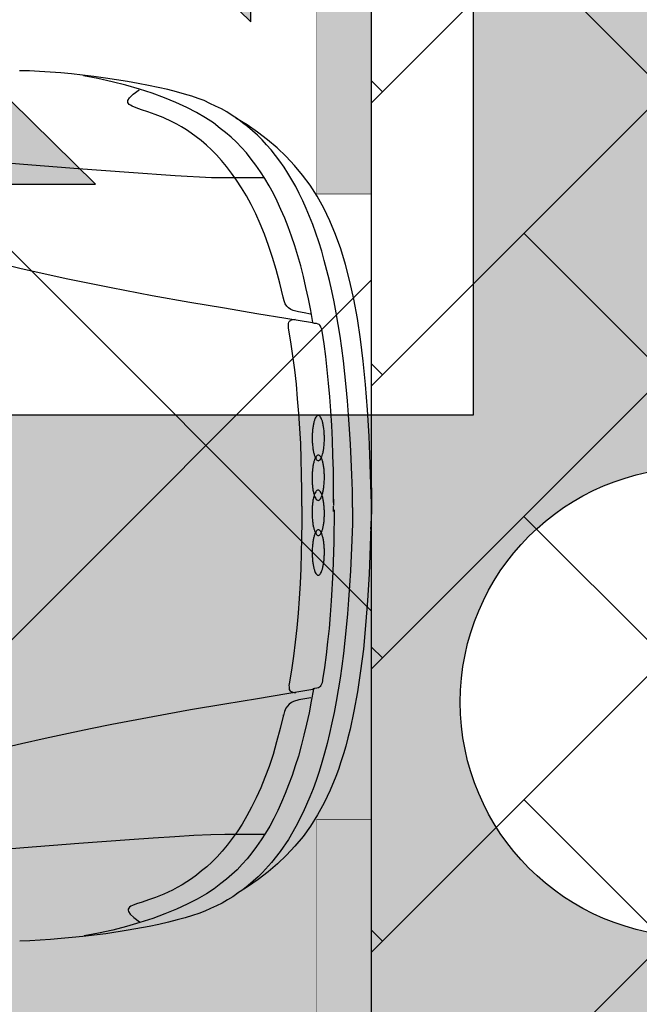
# Model space of a CAD drawing. Header units: millimetres. Extents: x 747415 to 1601423, y -236173 to 551995.
# Tile 382 of 549: x 1086805 to 1088044, y 228694 to 230661. Entities that reach past the tile are written whole.
import ezdxf

# ---------------------------------------------------------------- set-up
doc = ezdxf.new("R2010")
doc.units = ezdxf.units.MM
doc.header["$LTSCALE"] = 100
doc.header["$MEASUREMENT"] = 0
doc.linetypes.add('DASHED2', pattern=[9.525, 6.35, -3.175])
doc.layers.get('0').update_dxf_attribs({"linetype": 'CONTINUOUS', "lineweight": 0})
for name, color, linetype in [('T--A9041_VERHARDING_Parkeren', 9, 'CONTINUOUS'), ('T--L9041_VERHARDING_Wegen', 7, 'CONTINUOUS'), ('T--L9082_INRICHTING_SPECIFIEK_Auto', 8, 'CONTINUOUS')]:
    doc.layers.add(name, color=color, linetype=linetype)
for name, color, linetype, lineweight in [('T--A9041_VERHARDING_Wegen', 21, 'CONTINUOUS', 0), ('T--A9042_BEPLANTING', 90, 'CONTINUOUS', 0), ('T--L9067_BEHEERVOORZIENING_Belijning', 7, 'DASHED2', 0)]:
    doc.layers.add(name, color=color, linetype=linetype, lineweight=lineweight)
doc.layers.add('T--A9072_BELIJNING', color=7, linetype='CONTINUOUS', lineweight=0, true_color=0xffffff)
doc.layers.add('T--L9065_BEVEILIGING_Verzamelplaats', color=7, linetype='CONTINUOUS', true_color=0x00824a)

# ---------------------------------------------------------------- blocks, each defined once
blk = doc.blocks.new('auto17')
for p, q in [((115.7, 361.8), (115.3, 362.7)), ((75.7, 9.3), (75.7, -1.4)), ((75.7, -15.2), (75.7, -2.9))]:
    blk.add_line(p, q)
for points in [[(576.9, 858.3), (598.7, 860.7), (620.2, 862.7), (641.6, 864.7), (662.6, 866.1), (683, 867.1), (703.1, 867.6)], [(37.6, 1), (38.1, 33.9), (39, 66.2), (40.5, 97.1), (41.9, 127.5), (43.8, 156.8), (45.7, 185.8), (48.1, 213.7), (50.5, 241.2), (53.3, 267.1), (56.2, 293.1), (59.5, 318.1), (62.9, 342.1), (66.7, 365.7), (70.5, 388.7), (74.8, 410.8), (79.1, 431.8), (83.8, 452.9), (88.6, 472.5), (93.8, 492.1), (99.1, 510.7), (104.8, 528.9), (110.5, 546.5), (116.7, 563.2), (123.3, 579.4), (136.7, 610.3), (151, 638.7), (166.2, 664.7), (182.4, 688.7), (199.6, 710.3), (217.7, 730.4), (226.7, 739.2), (236.7, 748), (246.2, 756.3), (256.3, 764.2), (266.7, 771.5), (277.2, 778.9), (287.7, 785.2), (298.6, 791.6), (310.1, 797), (321.5, 802.4), (333, 807.8), (344.9, 812.2), (357.7, 816.6), (372.5, 821), (388.7, 825.4), (405.8, 829.8), (424.9, 834.2), (444.4, 838.2), (486.3, 846), (531.1, 852.9), (576.9, 858.3)], [(116.2, 364.2), (120.5, 388.2), (124.8, 411.7), (130, 434.3), (135.2, 456.3), (140.5, 477.4), (146.2, 498), (152.4, 517.6), (158.6, 536.7), (165.7, 555.3), (172.4, 573), (179.6, 590.2), (187.2, 606.8), (195.3, 622.5), (203.4, 637.7), (211.9, 651.9), (220.5, 665.6), (229.6, 678.9), (239.1, 691.1), (248.6, 703.4), (258.6, 714.2), (268.6, 725), (279.1, 734.8), (290.1, 744.1), (301, 752.4), (314.4, 763.2), (330.1, 773.5), (348.2, 783.8), (368.2, 794.1), (389.6, 803.9), (413, 813.2), (437.3, 822.5), (463, 830.8), (489.6, 838.7), (517.3, 845.5), (545.9, 851.9), (574.4, 857.3)], [(121, 381.3), (133.4, 383.8), (145.3, 385.8), (155.7, 388.7), (160, 391.2), (164.3, 394.1), (168.1, 398), (171.5, 402.4), (173.8, 408.8), (175.8, 416.6), (175.8, 415.2), (182.4, 443.1), (189.6, 469.6), (196.7, 494.6), (204.8, 518.6), (212.9, 540.6), (221.5, 561.7), (230.5, 581.3), (239.6, 600), (249.1, 617.1), (258.6, 633.8), (268.6, 649), (278.6, 662.7), (288.6, 675.9), (298.6, 688.2), (308.7, 699), (319.1, 709.8), (329.1, 719.1), (339.6, 727.4), (349.6, 735.7), (359.6, 743.1), (369.2, 749.5), (378.7, 755.3), (388.2, 760.7), (397.7, 765.6), (415.4, 774), (431.5, 780.3), (445.9, 785.2), (458.7, 789.6), (469.7, 793.1), (477.8, 796.5), (481.1, 798), (483.5, 799.9), (484.9, 801.9), (486.3, 803.9), (486.3, 805.8), (485.8, 808.3), (482.5, 813.7), (475.4, 820.5), (463.5, 829.3)], [(1.9, -49.5), (0.9, -44.6), (0, -32.3), (0, -16.2), (0, 0), (0, 12.2), (0.4, 17.7), (2.4, 77.9), (4.7, 134.3), (8.1, 187.2), (11.9, 237.2), (16.2, 284.3), (21.9, 327.9), (28.1, 369.6), (35.2, 408.3), (42.8, 444.1), (47.1, 461.3), (51.4, 477.9), (56.2, 493.6), (61, 509.3), (66.2, 524.5), (71.4, 538.7), (82.9, 566.1), (94.8, 591.6), (108.1, 615.6), (121.9, 637.7), (136.7, 658.3), (152.9, 677.9), (170, 696), (187.7, 713.2), (206.7, 728.9), (226.7, 744.6), (247.7, 759.3), (270.1, 773)], [(1246.1, 724), (1240.8, 724.5), (1227, 724), (1205.1, 722.5), (1178.9, 720.5), (1146.1, 718.1), (1107, 715.2), (1019.8, 707.8), (917.9, 699.5), (807.4, 690.1), (695, 680.8), (584.9, 672), (483.5, 664.7), (436.3, 661.2), (393.4, 658.3), (355.3, 656.3), (321, 654.8), (293.4, 653.9), (272.5, 653.9), (213.9, 653.9)], [(1140.8, 591.1), (1079.4, 572.5), (1019.8, 555.3), (962.7, 539.2), (906.4, 524), (852.1, 509.8), (800.2, 496.6), (748.8, 484.3), (699.7, 472.5), (652.1, 462.2), (605.9, 451.9), (561.6, 442.6), (519.2, 434.3), (436.8, 418.6), (361.5, 404.9), (292.9, 393.6), (228.1, 382.8), (169.5, 373), (117.2, 364.2)], [(74.8, 5.9), (75.3, 69.6), (77.1, 130.4), (80.5, 187.8), (82.9, 215.7), (84.8, 243.1), (87.6, 269.6), (90.5, 295.6), (93.8, 321.1), (97.6, 345.6), (97.6, 345.6), (97.6, 346.6), (97.6, 347), (98.6, 351.4), (100, 354.4), (101, 356.8), (102.4, 358.8), (103.8, 360.3), (105.7, 361.3), (109.1, 362.2), (112.9, 362.7), (117.2, 363.7)], [(139.1, -1.4), (139.1, 30.4), (139.6, 61.8), (140.5, 92.6), (141.5, 123), (142.4, 153.4), (144.3, 183.3), (146.7, 212.7), (149.1, 241.7), (152.4, 270.1), (155.7, 298.5), (160, 326), (164.8, 353.4), (165.3, 356.8), (164.8, 359.8), (164.8, 362.7), (164.3, 365.2), (163.4, 366.7), (162.4, 367.6), (160.5, 368.6), (158.6, 369.6), (155.3, 370.6), (151.5, 371.1)], [(1.4, 44.6), (0, 27), (0, -6.8), (0.4, -25), (2.4, -85.3), (4.7, -141.6), (8.1, -194.1), (11.9, -244.6), (16.6, -291.1), (21.9, -334.8), (28.1, -376.4), (35.2, -414.7), (43.3, -450.4), (51.9, -484.3), (61.4, -515.6), (71.9, -544.5), (83.3, -571.5), (95.3, -597), (108.6, -620.5), (122.4, -642.6), (137.7, -663.1), (153.8, -682.3), (170.5, -700.4), (188.6, -717.1), (207.7, -733.3), (227.7, -748.4), (248.6, -763.2), (271, -776.9)], [(37.6, 1), (38.1, -31.8), (39.5, -64.2), (40.5, -95.1), (41.9, -125.4), (43.8, -155.4), (45.7, -183.8), (48.1, -212.2), (50.5, -239.7), (53.3, -266.1), (56.2, -291.6), (59.5, -317.1), (62.9, -341.1), (66.7, -364.7), (70.5, -387.7), (74.8, -409.7), (79.1, -431.8), (83.8, -452.4), (89.1, -472.5), (94.3, -492.1), (99.5, -511.2), (105.2, -529.3), (111, -547), (117.2, -564.2), (123.8, -580.3), (130.5, -596), (137.2, -611.2), (144.3, -625.9), (151.5, -640.1), (159.1, -653.4), (167.2, -666.6), (174.8, -678.9), (183.4, -690.6), (192, -701.9), (200.5, -713.2), (209.6, -723.5), (218.6, -733.3), (228.1, -742.6), (237.7, -751.4), (247.7, -759.7), (257.7, -767.6), (267.7, -775.4), (278.6, -782.3), (289.1, -789.1), (300.1, -795), (311.5, -800.9), (322.9, -806.3), (334.4, -811.7), (346.3, -816.1), (359.1, -820.5), (373.9, -824.9), (390.1, -829.3), (407.3, -833.7), (426.3, -838.2), (445.9, -842.1), (466.3, -846), (487.8, -849.9), (509.7, -853.3), (532, -856.8), (554.9, -859.7), (577.8, -862.7)], [(75.7, -8.8), (75.7, -41.2), (76.2, -72.5), (77.1, -102.9), (78.1, -133.3), (79.5, -162.7), (81.4, -191.6), (83.3, -219.6), (85.7, -247.5), (88.6, -274), (91.4, -300.5), (94.8, -325.9), (98.6, -351), (99.5, -355.3), (101, -358.8), (101.9, -361.2), (103.4, -363.2), (104.8, -364.2), (106.7, -365.1), (110, -366.1), (113.8, -366.6), (118.1, -367.6)], [(139.1, -1.4), (139.1, -33.3), (139.6, -64.7), (140.5, -95.6), (141.5, -126.5), (143.4, -156.8), (145.3, -186.7), (147.6, -216.2), (150, -245.1), (153.4, -274), (157.2, -301.9), (161.5, -329.9), (166.2, -357.3), (166.2, -360.7), (165.7, -363.7), (165.7, -366.6), (165.3, -369.1), (164.3, -370.5), (163.4, -371.5), (161.5, -372.5), (159.6, -373.5), (156.2, -374.5), (152.4, -375)], [(117.2, -368.1), (121.5, -392.1), (125.8, -415.6), (131, -438.2), (136.2, -460.2), (141.5, -481.3), (147.2, -501.9), (153.4, -521.5), (160, -540.6), (166.7, -559.3), (173.4, -576.9), (181, -594.1), (188.6, -610.7), (196.2, -626.4), (204.8, -641.6), (212.9, -655.8), (222, -669.5), (231, -682.8), (240.5, -695), (250.1, -707.3), (260.1, -718.1), (270.1, -728.9), (280.6, -738.7), (291.5, -748), (302.5, -756.3), (315.8, -767.1), (331.5, -777.4), (349.6, -787.7), (369.2, -798), (391.1, -807.8), (413.9, -817.1), (438.2, -826.4), (464, -834.7), (491.1, -842.6), (518.2, -849.4), (546.8, -855.8), (575.4, -861.2)], [(1142.3, -595.5), (1080.8, -576.9), (1021.2, -559.7), (964.1, -543.6), (907.9, -527.9), (853.6, -513.7), (801.2, -500.9), (700.2, -476.4), (606.8, -455.8), (520.1, -438.2), (438.2, -422.5), (362.9, -408.8), (293.9, -397.5), (229.1, -386.7), (171, -376.9), (118.1, -368.1)], [(121.9, -385.2), (134.8, -387.7), (146.2, -389.7), (156.7, -392.6), (161.5, -394.6), (165.7, -397.5), (169.5, -400.9), (172.4, -405.8), (174.8, -411.7), (176.7, -419.1), (183.4, -447), (190.5, -474), (197.7, -498.5), (205.8, -522.5), (213.9, -545), (222.4, -565.6), (231.5, -585.7), (240.5, -604.3), (250.1, -621.5), (259.6, -637.7), (269.6, -652.9), (279.6, -667.1), (289.6, -679.8), (299.6, -692.1), (309.6, -703.4), (320.1, -713.7), (330.1, -723), (340.6, -731.8), (350.6, -739.6), (360.6, -747), (370.1, -753.4), (379.6, -759.3), (389.1, -764.6), (398.7, -769.5), (416.3, -777.9), (432.5, -784.2), (446.8, -789.6), (459.7, -793.5), (470.6, -797.5), (478.7, -800.4), (482, -802.4), (484.4, -803.8), (485.8, -805.8), (487.3, -807.8), (487.3, -809.7), (486.8, -812.2), (483.5, -817.6), (476.3, -824.4), (464.4, -833.2)], [(1247.5, -727.9), (1230.8, -727.9), (1182.7, -724.9), (1108.4, -719.1), (1021.2, -711.7), (919.3, -703.4), (808.8, -694), (695.9, -684.7), (586.3, -675.9), (484.9, -668.5), (392.5, -662.2), (320.1, -658.3), (273.4, -657.8), (214.8, -657.8)], [(577.8, -862.7), (599.7, -865.1), (621.1, -867.1), (642.6, -868.5), (663.5, -870), (684, -871), (704, -871.5)]]:
    blk.add_lwpolyline(points)
for points in [[(106.2, 45.7, 0.160669), (108.6, 46.6, 0.089762), (110.9, 49.1, 0.048317), (113, 53.3, 0.029972), (114.8, 59, 0.021217), (116.4, 65.8, 0.016703), (117.5, 73.7, 0.014363), (118.3, 82.2, 0.013351), (118.5, 91, 0.013351), (118.3, 99.9, 0.014363), (117.6, 108.4, 0.016703), (116.5, 116.3, 0.021217), (115, 123.1, 0.029972), (113.2, 128.8, 0.048317), (111.1, 133, 0.089762), (108.8, 135.6, 0.160669), (106.5, 136.5, 0.160669), (104.1, 135.6, 0.089762), (101.8, 133, 0.048317), (99.7, 128.8, 0.029972), (97.8, 123.2, 0.021217), (96.3, 116.3, 0.016703), (95.1, 108.5, 0.014363), (94.4, 100, 0.013351), (94.1, 91.1, 0.013351), (94.3, 82.3, 0.014363), (95, 73.8, 0.016703), (96.1, 65.9, 0.021217), (97.6, 59, 0.029972), (99.4, 53.4, 0.048317), (101.5, 49.2, 0.089762), (103.8, 46.6, 0.160669)], [(106.7, -33.6, 0.159094), (109.2, -32.7, 0.089825), (111.5, -30.1, 0.048671), (113.6, -25.9, 0.03028), (115.4, -20.3, 0.021465), (116.9, -13.4, 0.01691), (118, -5.5, 0.014547), (118.6, 3, 0.013523), (118.8, 11.8, 0.013523), (118.5, 20.7, 0.014547), (117.8, 29.2, 0.01691), (116.6, 37, 0.021465), (115, 43.9, 0.03028), (113.1, 49.5, 0.048671), (110.9, 53.7, 0.089825), (108.6, 56.3, 0.159094), (106.2, 57.1, 0.159094), (103.8, 56.3, 0.089825), (101.5, 53.7, 0.048671), (99.4, 49.5, 0.03028), (97.5, 43.8, 0.021465), (96, 36.9, 0.01691), (94.9, 29.1, 0.014547), (94.3, 20.5, 0.013523), (94.1, 11.7, 0.013523), (94.4, 2.8, 0.014547), (95.2, -5.7, 0.01691), (96.4, -13.5, 0.021465), (97.9, -20.4, 0.03028), (99.8, -26, 0.048671), (102, -30.2, 0.089825), (104.3, -32.7, 0.159094)], [(106.2, -103.6, 0.159111), (108.6, -102.8, 0.089825), (110.9, -100.2, 0.048668), (113.1, -96, 0.030277), (115, -90.4, 0.021462), (116.6, -83.5, 0.016908), (117.8, -75.7, 0.014545), (118.5, -67.2, 0.013521), (118.8, -58.3, 0.013521), (118.6, -49.5, 0.014545), (118, -41, 0.016908), (116.9, -33.1, 0.021462), (115.4, -26.2, 0.030277), (113.6, -20.6, 0.048668), (111.5, -16.4, 0.089825), (109.2, -13.8, 0.159111), (106.7, -12.9, 0.159111), (104.3, -13.7, 0.089825), (102, -16.3, 0.048668), (99.8, -20.5, 0.030277), (97.9, -26.1, 0.021462), (96.4, -33, 0.016908), (95.2, -40.8, 0.014545), (94.4, -49.3, 0.013521), (94.1, -58.2, 0.013521), (94.3, -67, 0.014545), (94.9, -75.5, 0.016908), (96, -83.4, 0.021462), (97.5, -90.3, 0.030277), (99.4, -95.9, 0.048668), (101.5, -100.1, 0.089825), (103.8, -102.7, 0.159111)], [(106.5, -182.9, 0.160669), (108.8, -182.1, 0.089762), (111.1, -179.5, 0.048317), (113.2, -175.3, 0.029972), (115, -169.6, 0.021217), (116.5, -162.7, 0.016703), (117.6, -154.9, 0.014363), (118.3, -146.4, 0.013351), (118.5, -137.5, 0.013351), (118.3, -128.7, 0.014363), (117.5, -120.2, 0.016703), (116.4, -112.3, 0.021217), (114.8, -105.5, 0.029972), (113, -99.8, 0.048317), (110.9, -95.6, 0.089762), (108.6, -93.1, 0.160669), (106.2, -92.2, 0.160669), (103.8, -93.1, 0.089762), (101.5, -95.7, 0.048317), (99.4, -99.9, 0.029972), (97.6, -105.5, 0.021217), (96.1, -112.4, 0.016703), (95, -120.2, 0.014363), (94.3, -128.8, 0.013351), (94.1, -137.6, 0.013351), (94.4, -146.5, 0.014363), (95.1, -155, 0.016703), (96.3, -162.8, 0.021217), (97.8, -169.7, 0.029972), (99.7, -175.3, 0.048317), (101.8, -179.5, 0.089762), (104.1, -182.1, 0.160669)]]:
    blk.add_lwpolyline(points, format="xyb", close=True)
blk = doc.blocks.new('Verzamelplaats')
at = {"layer": 'T--L9065_BEVEILIGING_Verzamelplaats', "linetype": 'Continuous'}
h = blk.add_hatch(color=116, dxfattribs=at)
h.paths.add_polyline_path([(697.43, -27.5), (-699.66, -27.5), (-699.66, -1424.18), (697.43, -1424.18)])
h.paths.add_polyline_path([(350.02, -143.64), (438.95, -55.46), (438.95, -219.86), (607.9, -56.13), (670.81, -117.82), (501.07, -284.77), (670.27, -284.77), (577.99, -377.05), (350.02, -377.05)], flags=16)
h.paths.add_polyline_path([(-352.21, -376.17), (-580.17, -376.16), (-672.45, -283.88), (-503.25, -283.89), (-672.98, -116.93), (-610.07, -55.25), (-441.12, -218.99), (-441.12, -54.59), (-352.2, -142.77)], flags=16)
h.paths.add_polyline_path([(-349.81, -1077.08), (-349.74, -1305.04), (-441.99, -1397.36), (-442.04, -1228.15), (-608.94, -1397.94), (-670.64, -1335.05), (-506.96, -1166.05), (-671.36, -1166.1), (-583.21, -1077.15)], flags=16)
h.paths.add_polyline_path([(348.46, -1077.08), (581.87, -1077.15), (670.02, -1166.1), (505.62, -1166.05), (669.3, -1335.05), (607.6, -1397.94), (440.7, -1228.15), (440.65, -1397.36), (348.4, -1305.04)], flags=16)
edge = h.paths.add_edge_path(flags=16)
edge.add_arc((381.86, -702.35), 70.41, -4.2451, 90.6539, ccw=False)
edge.add_line((452.08, -707.57), (452.08, -970.25))
edge.add_line((452.08, -970.25), (382.67, -970.25))
edge.add_line((382.67, -970.25), (382.67, -739.91))
edge.add_line((382.67, -739.91), (348.5, -739.91))
edge.add_line((348.5, -739.91), (348.5, -970.25))
edge.add_line((348.5, -970.25), (226.92, -970.25))
edge.add_line((226.92, -970.25), (226.92, -839.27))
edge.add_arc((116.7, -832.74), 110.41, 356.6102, 449.4778)
edge.add_line((117.71, -722.33), (86.46, -722.33))
edge.add_arc((-2.33, -607.78), 144.93, 307.7819, 350.2793)
edge.add_arc((148.46, -709.18), 77.33, 92.887, 95.8906, ccw=False)
edge.add_line((144.56, -631.94), (381.06, -631.94))
edge = h.paths.add_edge_path(flags=16)
edge.add_line((186.92, -837.95), (186.92, -1100.64))
edge.add_line((186.92, -1100.64), (117.5, -1100.64))
edge.add_line((117.5, -1100.64), (117.5, -870.3))
edge.add_line((117.5, -870.3), (83.33, -870.3))
edge.add_line((83.33, -870.3), (83.33, -1100.64))
edge.add_line((83.33, -1100.64), (-84.25, -1100.64))
edge.add_line((-84.25, -1100.64), (-84.25, -870.3))
edge.add_line((-84.25, -870.3), (-120.6, -870.3))
edge.add_line((-120.6, -870.3), (-120.6, -1100.64))
edge.add_line((-120.6, -1100.64), (-194.02, -1100.64))
edge.add_line((-194.02, -1100.64), (-194.02, -837.95))
edge.add_arc((-116.71, -839.56), 77.33, 92.887, 178.8046, ccw=False)
edge.add_line((-120.6, -762.33), (115.9, -762.33))
edge.add_arc((116.7, -832.74), 70.41, -4.2451, 90.6539, ccw=False)
edge = h.paths.add_edge_path(flags=16)
edge.add_arc((-2.33, -607.78), 144.93, 189.7497, 232.2181)
edge.add_line((-91.13, -722.33), (-121.5, -722.33))
edge.add_arc((-116.71, -839.56), 117.33, 92.3437, 179.0295)
edge.add_line((-234.02, -837.58), (-234.02, -970.31))
edge.add_line((-234.02, -970.31), (-352.91, -970.31))
edge.add_line((-352.91, -970.31), (-352.91, -739.97))
edge.add_line((-352.91, -739.97), (-389.26, -739.97))
edge.add_line((-389.26, -739.97), (-389.26, -970.31))
edge.add_line((-389.26, -970.31), (-462.68, -970.31))
edge.add_line((-462.68, -970.31), (-462.68, -707.62))
edge.add_arc((-385.36, -709.24), 77.33, 92.887, 178.8046, ccw=False)
edge.add_line((-389.26, -632), (-152.76, -632))
edge.add_arc((-151.95, -702.41), 70.41, 84.4737, 90.6539, ccw=False)
edge = h.paths.add_edge_path(flags=16)
edge.add_arc((-263.63, -490.89), 93.78, -180, 0, ccw=False)
edge.add_arc((-263.63, -490.89), 93.78, 0, 180, ccw=False)
edge = h.paths.add_edge_path(flags=16)
edge.add_arc((-2.33, -607.78), 93.78, -180, 0, ccw=False)
edge.add_arc((-2.33, -607.78), 93.78, 0, 180, ccw=False)
edge = h.paths.add_edge_path(flags=16)
edge.add_arc((-1.88, -372.51), 93.78, -180, 0, ccw=False)
edge.add_arc((-1.88, -372.51), 93.78, 0, 180, ccw=False)
edge = h.paths.add_edge_path(flags=16)
edge.add_arc((255.89, -489.49), 93.78, -180, 0, ccw=False)
edge.add_arc((255.89, -489.49), 93.78, 0, 180, ccw=False)
at = {"layer": 'T--L9065_BEVEILIGING_Verzamelplaats', "color": 116, "linetype": 'Continuous', "true_color": 0x008837}
blk.add_lwpolyline([(-352.21, -376.17), (-580.17, -376.16), (-672.45, -283.88), (-503.25, -283.89), (-672.98, -116.93), (-610.07, -55.25), (-441.12, -218.99), (-441.12, -54.59), (-352.2, -142.77)], close=True, dxfattribs=at)
blk.add_lwpolyline([(-169.86, -490.89, -1), (-357.41, -490.89, -1)], format="xyb", close=True, dxfattribs=at)
blk = doc.blocks.new('9041_parkeerplaats_2500x5000_hoeklijn')
at = {"layer": 'T--A9072_BELIJNING', "linetype": 'Continuous'}
h = blk.add_hatch(color=256, dxfattribs=at)
h.paths.add_polyline_path([(-1200, -1390), (-1250, -1390), (-1250, -2500), (-625, -2500), (-625, -2390), (-1200, -2390)])
h.paths.add_polyline_path([(1250, -1390), (1200, -1390), (1200, -2390), (625, -2390), (625, -2500), (1250, -2500)])
at = {"layer": 'T--L9067_BEHEERVOORZIENING_Belijning', "const_width": 1}
for points in [[(-1200, -1390), (-1250, -1390), (-1250, -2500), (-625, -2500), (-625, -2390), (-1200, -2390)], [(1250, -1390), (1200, -1390), (1200, -2390), (625, -2390), (625, -2500), (1250, -2500)]]:
    blk.add_lwpolyline(points, close=True, dxfattribs=at)
blk = doc.blocks.new('*U283')
at = {"layer": 'T--L9067_BEHEERVOORZIENING_Belijning'}
blk.add_blockref('9041_parkeerplaats_2500x5000_hoeklijn', (0, 1945, -0.5), dxfattribs=at)
blk = doc.blocks.new('*U284')
at = {"layer": 'T--L9067_BEHEERVOORZIENING_Belijning', "color": 0, "linetype": 'ByBlock', "lineweight": -2, "transparency": 16777216}
blk.add_blockref('*U283', (35000, 0), dxfattribs=at)

msp = doc.modelspace()

# ---------------------------------------------------------------- hatches: boundary and pattern name
at = {"layer": 'T--A9041_VERHARDING_Parkeren', "linetype": 'Continuous'}
h = msp.add_hatch(dxfattribs=at)
h.set_pattern_fill('ANSI37', color=256, scale=10000, style=0)
h.paths.add_polyline_path([(1087508.673, 232853.864), (1086305.002, 232624.696), (1083415.522, 232032.803), (1080614.937, 231336.685), (1077743.017, 230532.568), (1077408.673, 230436.262), (1077408.673, 193325.106), (1087508.673, 193325.106)])
at = {"layer": 'T--A9041_VERHARDING_Wegen', "linetype": 'Continuous'}
h = msp.add_hatch(dxfattribs=at)
h.set_pattern_fill('AR-HBONE', color=256, scale=100, style=0)
h.paths.add_polyline_path([(1087508.673, 193125.106), (1092408.673, 193125.106), (1092408.673, 233730.82), (1087508.673, 232853.864)])
at = {"layer": 'T--A9042_BEPLANTING'}
h = msp.add_hatch(dxfattribs=at)
h.set_pattern_fill('GRASS', color=256, scale=1500, style=0)
edge = h.paths.add_edge_path()
edge.add_line((1194589.183, 247525.193), (1194593.64, 247264.881))
edge.add_line((1194593.64, 247264.881), (1189597.042, 247120.843))
edge.add_line((1189597.042, 247120.843), (1179615.176, 246734.424))
edge.add_line((1179615.176, 246734.424), (1169673.169, 246260.926))
edge.add_line((1169673.169, 246260.926), (1159743.156, 245284.429))
edge.add_line((1159743.156, 245284.429), (1149794.302, 244232.037))
edge.add_line((1149794.302, 244232.037), (1139904.319, 243419.621))
edge.add_line((1139904.319, 243419.621), (1138613.747, 243325.021))
edge.add_line((1138613.747, 243325.021), (1135690.007, 243117.197))
edge.add_line((1135690.007, 243117.197), (1132771.926, 242932.503))
edge.add_line((1132771.926, 242932.503), (1129859.398, 242758.599))
edge.add_line((1129859.398, 242758.599), (1126616.556, 242566.575))
edge.add_line((1126616.556, 242566.575), (1123385.964, 242364.695))
edge.add_line((1123385.964, 242364.695), (1120184.728, 242139.833))
edge.add_line((1120184.728, 242139.833), (1117014.113, 241880.011))
edge.add_line((1117014.113, 241880.011), (1113876.289, 241570.228))
edge.add_line((1113876.289, 241570.228), (1110773.76, 241198.319))
edge.add_line((1110773.76, 241198.319), (1107692.214, 240764.72))
edge.add_line((1107692.214, 240764.72), (1104624.361, 240306.925))
edge.add_line((1104624.361, 240306.925), (1101572.465, 239835.828))
edge.add_line((1101572.465, 239835.828), (1100403.086, 239650.924))
edge.add_line((1100403.086, 239650.924), (1097780.987, 239217.99))
edge.add_line((1097780.987, 239217.99), (1095157.329, 238732.83))
edge.add_line((1095157.329, 238732.83), (1092526.922, 238274.052))
edge.add_line((1092526.922, 238274.052), (1089457.602, 237766.051))
edge.add_line((1089457.602, 237766.051), (1086388.73, 237224.846))
edge.add_line((1086388.73, 237224.846), (1083401.545, 236651.668))
edge.add_line((1083401.545, 236651.668), (1080469.385, 236024.459))
edge.add_line((1080469.385, 236024.459), (1077519.444, 235269.823))
edge.add_line((1077519.444, 235269.823), (1074567.867, 234454.498))
edge.add_line((1074567.867, 234454.498), (1071611.505, 233602.32))
edge.add_line((1071611.505, 233602.32), (1068661.406, 232725.291))
edge.add_line((1068661.406, 232725.291), (1065719.424, 231822.381))
edge.add_line((1065719.424, 231822.381), (1062684.54, 230856.109))
edge.add_line((1062684.54, 230856.109), (1059866.196, 229920.836))
edge.add_line((1059866.196, 229920.836), (1056845.381, 228880.035))
edge.add_line((1056845.381, 228880.035), (1054034.15, 227860.451))
edge.add_line((1054034.15, 227860.451), (1051908.682, 227043.859))
edge.add_line((1051908.682, 227043.859), (1051192.354, 226766.278))
edge.add_line((1051192.354, 226766.278), (1050671.69, 226564.519))
edge.add_line((1050671.69, 226564.519), (1049927.631, 226262.62))
edge.add_line((1049927.631, 226262.62), (1049070.32, 225903.54))
edge.add_line((1049070.32, 225903.54), (1048360.834, 225606.376))
edge.add_line((1048360.834, 225606.376), (1045574.185, 224396.868))
edge.add_line((1045574.185, 224396.868), (1042746.023, 223102.062))
edge.add_line((1042746.023, 223102.062), (1039916.204, 221736.561))
edge.add_line((1039916.204, 221736.561), (1037264.038, 220364.549))
edge.add_line((1037264.038, 220364.549), (1036639.036, 220037.907))
edge.add_line((1036639.036, 220037.907), (1035761.731, 219567.084))
edge.add_line((1035761.731, 219567.084), (1034455.173, 218860.02))
edge.add_line((1034455.173, 218860.02), (1031834.519, 217415.207))
edge.add_line((1031834.519, 217415.207), (1029063.532, 215837.52))
edge.add_line((1029063.532, 215837.52), (1026493.513, 214322.916))
edge.add_line((1026493.513, 214322.916), (1023661.374, 212596.81))
edge.add_line((1023661.374, 212596.81), (1021148.701, 211011.913))
edge.add_line((1021148.701, 211011.913), (1018664.489, 209394.723))
edge.add_line((1018664.489, 209394.723), (1016111.63, 207674.051))
edge.add_line((1016111.63, 207674.051), (1013541.964, 205866.676))
edge.add_line((1013541.964, 205866.676), (1011054.819, 204060.939))
edge.add_line((1011054.819, 204060.939), (1008551.61, 202180.933))
edge.add_line((1008551.61, 202180.933), (1006071.977, 200261.271))
edge.add_line((1006071.977, 200261.271), (1003623.026, 198305.877))
edge.add_line((1003623.026, 198305.877), (1001255.469, 196356.541))
edge.add_line((1001255.469, 196356.541), (998895.97, 194358.237))
edge.add_line((998895.97, 194358.237), (996592.894, 192340.973))
edge.add_line((996592.894, 192340.973), (994271.188, 190253.094))
edge.add_line((994271.188, 190253.094), (992089.799, 188232.713))
edge.add_line((992089.799, 188232.713), (989855.126, 186096.735))
edge.add_line((989855.126, 186096.735), (987565.682, 183840.779))
edge.add_line((987565.682, 183840.779), (985556.73, 181812.43))
edge.add_line((985556.73, 181812.43), (983340.235, 179499.914))
edge.add_line((983340.235, 179499.914), (981234.422, 177237.565))
edge.add_line((981234.422, 177237.565), (979162.94, 174943.215))
edge.add_line((979162.94, 174943.215), (977214.691, 172724.59))
edge.add_line((977214.691, 172724.59), (975036.892, 170165.071))
edge.add_line((975036.892, 170165.071), (973160.412, 167901.106))
edge.add_line((973160.412, 167901.106), (971300.145, 165540.186))
edge.add_line((971300.145, 165540.186), (970653.489, 164750.347))
edge.add_line((970653.489, 164750.347), (969323.906, 163031.694))
edge.add_line((969323.906, 163031.694), (967532.389, 160664.585))
edge.add_line((967532.389, 160664.585), (965620.33, 158124.446))
edge.add_line((965620.33, 158124.446), (963729.485, 155559.861))
edge.add_line((963729.485, 155559.861), (962160.024, 153368.205))
edge.add_line((962160.024, 153368.205), (960583.853, 151476.839))
edge.add_line((960583.853, 151476.839), (957868.106, 147829.141))
edge.add_line((957868.106, 147829.141), (955546.579, 144354.957))
edge.add_line((955546.579, 144354.957), (952781.766, 139999.101))
edge.add_line((952781.766, 139999.101), (950228.309, 135925.671))
edge.add_line((950228.309, 135925.671), (947689.507, 131669.07))
edge.add_line((947689.507, 131669.07), (945836.511, 128467.426))
edge.add_line((945836.511, 128467.426), (939785.242, 117718.876))
edge.add_line((939785.242, 117718.876), (930712.869, 102774.401))
edge.add_line((930712.869, 102774.401), (922173.53, 90199.799))
edge.add_arc((831492.457, 157259.067), 112782.989, 306.60619454, 323.5168236, ccw=False)
edge.add_line((898746.269, 66722.183), (906881.323, 58450.839))
edge.add_arc((1039056.702, -43733.649), 167068.849, 138.06483794, 142.29247104, ccw=False)
edge.add_line((914773.924, 67916.66), (924725.806, 83316.857))
edge.add_line((924725.806, 83316.857), (935036.865, 100427.915))
edge.add_line((935036.865, 100427.915), (938271.243, 105214.41))
edge.add_line((938271.243, 105214.41), (944567.151, 115601.153))
edge.add_line((944567.151, 115601.153), (949536.685, 124088.131))
edge.add_line((949536.685, 124088.131), (954824.472, 132626.587))
edge.add_line((954824.472, 132626.587), (959827.89, 140132.671))
edge.add_line((959827.89, 140132.671), (963059.812, 145135.12))
edge.add_line((963059.812, 145135.12), (965500.197, 148828.356))
edge.add_line((965500.197, 148828.356), (966613.361, 150562.786))
edge.add_line((966613.361, 150562.786), (968025.373, 152669.584))
edge.add_line((968025.373, 152669.584), (969925.147, 155201.552))
edge.add_line((969925.147, 155201.552), (971712.101, 157704.465))
edge.add_line((971712.101, 157704.465), (973307.285, 159791.446))
edge.add_line((973307.285, 159791.446), (974380.773, 161326.936))
edge.add_line((974380.773, 161326.936), (975513.5, 162711.848))
edge.add_line((975513.5, 162711.848), (977022.752, 164676.523))
edge.add_line((977022.752, 164676.523), (979125.989, 167160.936))
edge.add_line((979125.989, 167160.936), (980701.644, 168861.659))
edge.add_line((980701.644, 168861.659), (983077.997, 171627.505))
edge.add_line((983077.997, 171627.505), (985074.319, 173856.029))
edge.add_line((985074.319, 173856.029), (986909.132, 175828.505))
edge.add_line((986909.132, 175828.505), (989063.699, 178159.256))
edge.add_line((989063.699, 178159.256), (991154.428, 180245.145))
edge.add_line((991154.428, 180245.145), (993121.205, 182057.606))
edge.add_line((993121.205, 182057.606), (995324.494, 184142.051))
edge.add_line((995324.494, 184142.051), (997280.219, 186006.612))
edge.add_line((997280.219, 186006.612), (999623.744, 188200.448))
edge.add_line((999623.744, 188200.448), (1002349.065, 190608.065))
edge.add_line((1002349.065, 190608.065), (1004754.956, 192653.066))
edge.add_line((1004754.956, 192653.066), (1007294.928, 194741.918))
edge.add_line((1007294.928, 194741.918), (1008978.786, 196161.928))
edge.add_line((1008978.786, 196161.928), (1011076.047, 197755.95))
edge.add_line((1011076.047, 197755.95), (1013065.241, 199247.814))
edge.add_line((1013065.241, 199247.814), (1015821.037, 201346.882))
edge.add_line((1015821.037, 201346.882), (1017686.716, 202722.52))
edge.add_line((1017686.716, 202722.52), (1020957.031, 204817.97))
edge.add_line((1020957.031, 204817.97), (1023228.197, 206313.401))
edge.add_line((1023228.197, 206313.401), (1026470.58, 208376.744))
edge.add_line((1026470.58, 208376.744), (1028603.548, 209658.432))
edge.add_line((1028603.548, 209658.432), (1030968.801, 211111.637))
edge.add_line((1030968.801, 211111.637), (1032974.557, 212278.47))
edge.add_line((1032974.557, 212278.47), (1034989.373, 213415.47))
edge.add_line((1034989.373, 213415.47), (1036654.679, 214452.728))
edge.add_line((1036654.679, 214452.728), (1038246.03, 215241.653))
edge.add_line((1038246.03, 215241.653), (1039948.347, 216202.761))
edge.add_line((1039948.347, 216202.761), (1041825.775, 217172.039))
edge.add_line((1041825.775, 217172.039), (1043014.131, 217759.859))
edge.add_line((1043014.131, 217759.859), (1045164.207, 218821.145))
edge.add_line((1045164.207, 218821.145), (1047341.541, 219812.404))
edge.add_line((1047341.541, 219812.404), (1050071.07, 221013.985))
edge.add_line((1050071.07, 221013.985), (1051244.22, 221490.97))
edge.add_line((1051244.22, 221490.97), (1052347.556, 221956.97))
edge.add_line((1052347.556, 221956.97), (1053649.506, 222430.47))
edge.add_line((1053649.506, 222430.47), (1054533.126, 222784.97))
edge.add_line((1054533.126, 222784.97), (1056086.056, 223306.47))
edge.add_line((1056086.056, 223306.47), (1057869.317, 223968.97))
edge.add_line((1057869.317, 223968.97), (1060574.556, 224929.97))
edge.add_line((1060574.556, 224929.97), (1063483.693, 225922.97))
edge.add_line((1063483.693, 225922.97), (1065608.903, 226631.593))
edge.add_line((1065608.903, 226631.593), (1069173.064, 227676.47))
edge.add_line((1069173.064, 227676.47), (1072281.977, 228625.637))
edge.add_line((1072281.977, 228625.637), (1075375.394, 229611.47))
edge.add_line((1075375.394, 229611.47), (1077123.927, 230119.62))
edge.add_line((1077123.927, 230119.62), (1080375.394, 230986.97))
edge.add_line((1080375.394, 230986.97), (1082892.594, 231747.063))
edge.add_line((1082892.594, 231747.063), (1087287.423, 232727.295))
edge.add_line((1087287.423, 232727.295), (1089726.851, 233304.236))
edge.add_line((1089726.851, 233304.236), (1092683.446, 233905.227))
edge.add_line((1092683.446, 233905.227), (1095564.394, 234529.046))
edge.add_line((1095564.394, 234529.046), (1098820.303, 235134.124))
edge.add_line((1098820.303, 235134.124), (1101429.17, 235680.801))
edge.add_line((1101429.17, 235680.801), (1102775.394, 235932.97))
edge.add_line((1102775.394, 235932.97), (1105482.445, 236248.973))
edge.add_line((1105482.445, 236248.973), (1107758.807, 236612.397))
edge.add_line((1107758.807, 236612.397), (1110496.735, 236978.709))
edge.add_line((1110496.735, 236978.709), (1115376.091, 237663.748))
edge.add_line((1115376.091, 237663.748), (1120160.891, 238162.648))
edge.add_line((1120160.891, 238162.648), (1122883.614, 238303.454))
edge.add_line((1122883.614, 238303.454), (1125390.669, 238461.915))
edge.add_line((1125390.669, 238461.915), (1128123.405, 238391.97))
edge.add_line((1128123.405, 238391.97), (1132768.171, 238736.47))
edge.add_line((1132768.171, 238736.47), (1135790.587, 239107.966))
edge.add_line((1135790.587, 239107.966), (1138342.94, 239481.456))
edge.add_line((1138342.94, 239481.456), (1142060.43, 239524.47))
edge.add_line((1142060.43, 239524.47), (1147419.918, 239838.053))
edge.add_line((1147419.918, 239838.053), (1152508.673, 240937.759))
edge.add_line((1152508.673, 240937.759), (1161790.445, 241405.25))
edge.add_line((1161790.445, 241405.25), (1166293.104, 242414.317))
edge.add_line((1166293.104, 242414.317), (1170003.913, 243136.47))
edge.add_line((1170003.913, 243136.47), (1182817.631, 243902.97))
edge.add_line((1182817.631, 243902.97), (1191677.387, 244103.47))
edge.add_line((1191677.387, 244103.47), (1200992.076, 244164.47))
edge.add_line((1200992.076, 244164.47), (1212315.556, 244345.47))
edge.add_line((1212315.556, 244345.47), (1212435.36, 247419.97))
edge.add_line((1212435.36, 247419.97), (1205479.36, 247503.517))
edge.add_line((1205479.36, 247503.517), (1202606.248, 247460.622))
edge.add_line((1202606.248, 247460.622), (1194593.64, 247264.881))

# ---------------------------------------------------------------- linework, layer by layer
at = {"layer": 'T--A9041_VERHARDING_Parkeren', "linetype": 'Continuous'}
msp.add_lwpolyline([(1087508.673, 232853.864), (1086305.002, 232624.696), (1083415.522, 232032.803), (1080614.937, 231336.685), (1077743.017, 230532.568), (1077408.673, 230436.262), (1077408.673, 193325.106), (1087508.673, 193325.106)], close=True, dxfattribs=at)
at = {"layer": 'T--A9041_VERHARDING_Wegen', "linetype": 'Continuous', "const_width": 1}
msp.add_lwpolyline([(1087508.673, 193125.106), (1092408.673, 193125.106), (1092408.673, 233730.82), (1087508.673, 232853.864)], close=True, dxfattribs=at)
at = {"layer": 'T--L9041_VERHARDING_Wegen', "const_width": 1}
msp.add_lwpolyline([(1087508.673, 232853.864), (1087508.673, 193125.106)], dxfattribs=at)

# ---------------------------------------------------------------- block references
at = {"layer": 'T--L9065_BEVEILIGING_Verzamelplaats', "color": 116, "true_color": 0x00824a, "xscale": 5, "yscale": 5, "zscale": 5}
msp.add_blockref('Verzamelplaats', (1089473.202, 231751.992), dxfattribs=at)
at = {"layer": 'T--L9067_BEHEERVOORZIENING_Belijning', "rotation": 89.99999999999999}
msp.add_blockref('*U284', (1086953.673, 194687.759, 0.5), dxfattribs=at)
at = {"layer": 'T--L9082_INRICHTING_SPECIFIEK_Auto', "rotation": 180}
msp.add_blockref('auto17', (1087508.673, 229687.759), dxfattribs=at)

doc.saveas('drawing.dxf')
